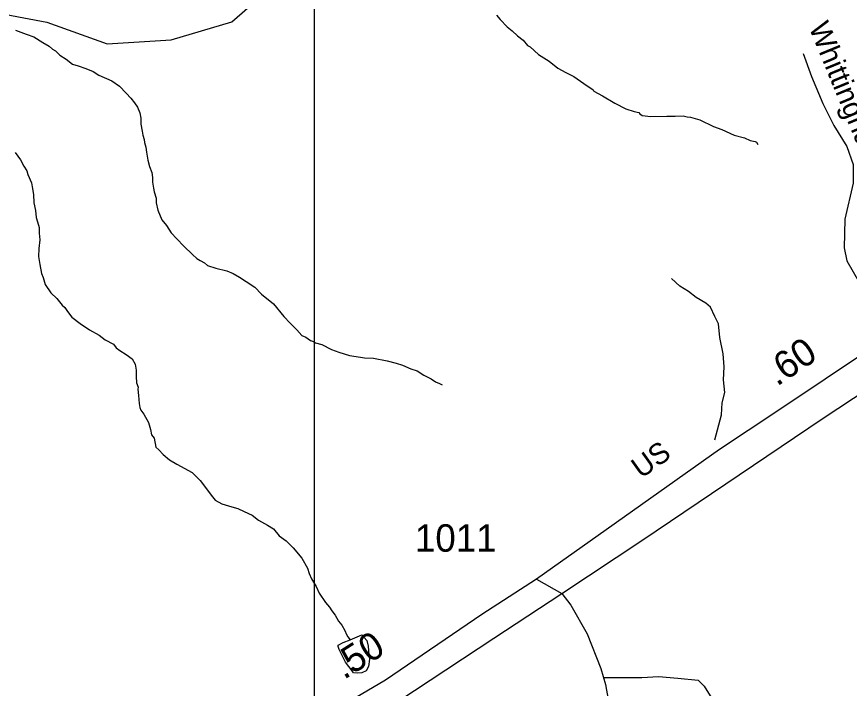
# Model space of a CAD drawing. Extents: x 2001466 to 2224147, y 644118 to 847247.
# Drawn here: x 2019117 to 2022908, y 703581 to 706639 of the extents above; entities that cross this region are included whole.
import ezdxf

# ---------------------------------------------------------------- set-up
doc = ezdxf.new("R2010")
doc.units = 0
for name, color, linetype in [('Exist Hydrographic Creek Single Shore', 7, 'Continuous'), ('Exist Hydrographic Misc Water Feature', 7, 'Continuous'), ('Exist Railroad Mainline', 7, 'Continuous'), ('Exist Road Non-System Type 51', 7, 'Continuous'), ('Exist Road Non-System Type 51 Label', 7, 'Continuous'), ('Exist Road Secondary Mileage Hundredths English Label', 7, 'Continuous'), ('Exist Road Secondary Type 51 Attributed', 7, 'Continuous'), ('Exist Road Secondary Type 51 Label', 7, 'Continuous'), ('Exist Road Secondary Type 51 Number Label', 7, 'Continuous'), ('Map Preparation Inset Cut Line', 7, 'Continuous')]:
    doc.layers.add(name, color=color, linetype=linetype)

msp = doc.modelspace()

# ---------------------------------------------------------------- linework, layer by layer
at = {"layer": 'Exist Hydrographic Creek Single Shore'}
msp.add_lwpolyline([(2015804.7, 705555.1), (2015821.7, 705613.9), (2015996.8, 705820.2), (2016171.7, 705895.4), (2016662.8, 706013.4), (2017037.7, 705972.9), (2017254.8, 705998.1), (2018020.7, 706222), (2018162.8, 706363.5), (2018770.8, 706630), (2018986.7, 706665), (2019253.7, 706613.6), (2019528.9, 706516.1), (2019820.8, 706533.1), (2020095.8, 706616.1), (2020286.7, 706782.9), (2020472.9, 706915.1)], dxfattribs=at)
at = {"layer": 'Exist Hydrographic Misc Water Feature'}
for points in [[(2021300.9, 706646.5), (2021319, 706626.5), (2021350.9, 706592.5), (2021373.1, 706574.5), (2021397.1, 706552.5), (2021422.9, 706532.5), (2021443, 706508.5), (2021454.9, 706502.6), (2021493, 706466.6), (2021541, 706436.6), (2021581, 706404.7), (2021616.9, 706384.7), (2021653.2, 706366.7), (2021699.1, 706334.7), (2021741.2, 706306.8), (2021745.1, 706300.7), (2021785, 706278.8), (2021841, 706244.8), (2021891.1, 706218.9), (2021929.2, 706206.9), (2021949.1, 706202.9), (2021955, 706196.9), (2021965.1, 706188.9), (2022005.1, 706185), (2022077, 706187), (2022115.2, 706187), (2022151.1, 706187.1), (2022169.1, 706183.1), (2022185.1, 706181.1), (2022227.1, 706169.1), (2022289.1, 706139.1), (2022327.2, 706125.2), (2022383.2, 706099.2), (2022431.2, 706087.3), (2022457.2, 706075.3), (2022479.1, 706071.3), (2022485.1, 706067.3), (2022491, 706057.2)], [(2019111.4, 706577.1), (2019159.3, 706559.1), (2019195.2, 706547.2), (2019235.2, 706521.2), (2019265.4, 706505.3), (2019279.3, 706491.3), (2019293.2, 706483.3), (2019313.3, 706463.3), (2019341.4, 706445.3), (2019371.4, 706423.3), (2019397.4, 706415.3), (2019431.5, 706403.3), (2019465.3, 706389.4), (2019491.3, 706373.4), (2019549.4, 706347.4), (2019585.4, 706323.4), (2019615.4, 706291.4), (2019637.3, 706267.5), (2019653.3, 706247.5), (2019667.5, 706227.5), (2019677.3, 706201.5), (2019681.4, 706177.5), (2019681.4, 706149.5), (2019687.6, 706117.6), (2019691.5, 706099.6), (2019697.4, 706079.6), (2019699.5, 706065.6), (2019705.4, 706045.6), (2019707.5, 706021.6), (2019713.4, 705985.6), (2019721.6, 705957.6), (2019731.6, 705929.6), (2019735.5, 705907.6), (2019735.5, 705885.6), (2019739.6, 705857.7), (2019743.5, 705841.6), (2019751.5, 705813.6), (2019751.5, 705791.6), (2019759.5, 705757.6), (2019777.8, 705713.7), (2019799.7, 705687.7), (2019819.8, 705655.6), (2019845.7, 705627.7), (2019877.6, 705593.7), (2019917.6, 705555.8), (2019937.7, 705537.8), (2019951.7, 705529.8), (2019971.8, 705517.8), (2019985.7, 705505.8), (2020023.8, 705493.8), (2020073.7, 705481.8), (2020101.8, 705469.9), (2020131.7, 705453.9), (2020161.8, 705433.9), (2020201.8, 705408), (2020231.8, 705375.9), (2020285.9, 705332), (2020333.9, 705274), (2020361.8, 705244.1), (2020391.9, 705214.1), (2020415.9, 705188.1), (2020433.7, 705180.1), (2020454, 705164.2), (2020468, 705160.2), (2020478, 705154.1), (2020505.9, 705146.1), (2020550, 705124.2), (2020584, 705112.2), (2020632, 705096.2), (2020681.9, 705088.3), (2020699.9, 705086.2), (2020741.9, 705084.4), (2020803.9, 705072.4), (2020844.1, 705062.4), (2020874, 705052.4), (2020911.9, 705036.4), (2020940, 705026.5), (2020970, 705006.5), (2021004, 704990.5), (2021023.9, 704976.5), (2021041.9, 704968.5), (2021054, 704962.6)], [(2019109.7, 706021.2), (2019133.7, 705987.2), (2019149.7, 705959.3), (2019163.7, 705937.3), (2019167.5, 705921.3), (2019183.7, 705883.2), (2019187.6, 705865.2), (2019193.8, 705829.3), (2019195.6, 705791.3), (2019201.8, 705757.3), (2019205.7, 705725.3), (2019211.8, 705705.3), (2019219.8, 705679.3), (2019219.8, 705653.3), (2019221.9, 705623.3), (2019217.8, 705583.3), (2019215.9, 705547.3), (2019221.9, 705511.3), (2019229.9, 705469.3), (2019237.9, 705451.4), (2019246.1, 705419.4), (2019271.9, 705381.4), (2019300, 705355.4), (2019324, 705325.4), (2019335.9, 705315.4), (2019348, 705297.5), (2019367.9, 705271.5), (2019406, 705241.5), (2019448.1, 705213.5), (2019491.9, 705189.5), (2019520, 705167.6), (2019558.2, 705147.6), (2019570.1, 705131.6), (2019586.1, 705119.6), (2019616, 705101.6), (2019642, 705081.6), (2019656.2, 705057.6), (2019660.1, 705029.7), (2019660.1, 705001.6), (2019662.1, 704971.7), (2019670.1, 704951.7), (2019668.3, 704943.7), (2019672.2, 704913.7), (2019674.2, 704877.7), (2019678.1, 704859.7), (2019682.2, 704847.7), (2019696.2, 704829.7), (2019716.3, 704791.7), (2019726.1, 704759.8), (2019730.2, 704735.8), (2019742.3, 704719.8), (2019750.3, 704679.7), (2019764.3, 704667.7), (2019784.3, 704645.7), (2019812.2, 704621.8), (2019846.3, 704601.8), (2019916.4, 704563.9), (2019952.3, 704527.9), (2019980.4, 704490), (2020002.3, 704460), (2020020.4, 704437.9), (2020050.5, 704421.9), (2020096.4, 704408), (2020124.5, 704400), (2020152.4, 704386), (2020188.5, 704370.1), (2020218.4, 704346.1), (2020258.4, 704324.1), (2020286.5, 704308.1), (2020312.4, 704276.1), (2020344.3, 704252.2), (2020376.5, 704220.2), (2020414.5, 704174.3)], [(2020414.5, 704174.3), (2020440.5, 704128.2), (2020448.5, 704104.3), (2020458.6, 704080.3), (2020468.6, 704064.3), (2020480.5, 704044.3), (2020494.6, 704014.3), (2020522.5, 703972.4), (2020540.6, 703950.3), (2020552.5, 703934.3), (2020566.6, 703914.4), (2020582.6, 703886.4), (2020596.8, 703868.4), (2020610.7, 703844.4), (2020618.7, 703826.4), (2020624.6, 703816.4), (2020634.7, 703802.4)], [(2020634.7, 703802.4), (2020688.6, 703824.5), (2020710.8, 703798.5), (2020716.7, 703772.5), (2020720.6, 703734.4), (2020722.7, 703714.5), (2020718.8, 703680.5), (2020708.7, 703660.5), (2020688.6, 703652.5), (2020670.8, 703650.5), (2020650.9, 703652.5), (2020644.7, 703660.5), (2020614.8, 703700.4), (2020596.8, 703734.4), (2020584.7, 703758.4), (2020580.8, 703772.4), (2020580.8, 703778.4), (2020602.7, 703790.4), (2020634.7, 703802.4)]]:
    msp.add_lwpolyline(points, dxfattribs=at)
at = {"layer": 'Exist Railroad Mainline'}
for points in [[(2021599.5, 704013.4), (2021968.5, 704257.4), (2022784.4, 704808.2), (2023632.3, 705367.4), (2024128.2, 705691.9)], [(2019262.5, 702465.7), (2019299.1, 702489.6), (2019971.3, 702930.1), (2020472.9, 703269.2), (2020637.8, 703380.6), (2021290.1, 703808.9), (2021599.5, 704013.4)]]:
    msp.add_lwpolyline(points, dxfattribs=at)
at = {"layer": 'Exist Road Non-System Type 51'}
for points in [[(2022698.6, 706471.6), (2022736.5, 706367.4), (2022787, 706244.2), (2022837.5, 706143.1), (2022897.5, 706048.3), (2022925.9, 705966.2), (2022925.9, 705880.9), (2022888.1, 705716.7), (2022884.9, 705587.1), (2022897.5, 705527.1), (2022989.1, 705366), (2023109.8, 705196.4)], [(2022296.1, 704713.1), (2022325.6, 704826.4), (2022329.7, 704880.3), (2022341.7, 704928.2), (2022335.8, 704986.4), (2022338, 705044.3), (2022334.1, 705104.2), (2022318.2, 705178.3), (2022312.4, 705240.3), (2022296.5, 705274.4), (2022276.6, 705316.4), (2022254.5, 705334.4), (2022210.7, 705360.5), (2022176.6, 705388.6), (2022136.7, 705412.6), (2022098.8, 705446.8)], [(2021788.3, 703630.9), (2021904.1, 703630.9), (2021964, 703630.9), (2022039.8, 703634.8), (2022127.6, 703626.9), (2022219.4, 703618.9), (2022247.3, 703590.9), (2022275.3, 703547), (2022339.1, 703459.1), (2022387, 703395.2), (2022528.6, 703315.3)]]:
    msp.add_lwpolyline(points, dxfattribs=at)
at = {"layer": 'Exist Road Secondary Type 51 Attributed'}
for points in [[(2024071.2, 705851.1), (2023713.8, 705605.2), (2023234.4, 705279.5), (2022577.9, 704842), (2022317.8, 704668), (2021765, 704276.9), (2021484.2, 704078.9)], [(2021484.2, 704078.9), (2021234.5, 703917.6), (2020795.8, 703619.1), (2020496.6, 703441.9), (2020134.5, 703259.9), (2019623.1, 703026.8), (2019326.4, 702876.7), (2019122.1, 702770.6)], [(2021484.2, 704078.9), (2021599.5, 704013.4)], [(2021599.5, 704013.4), (2021639.8, 703959.2), (2021714.7, 703829.8), (2021777, 703671.8), (2021797.3, 703598.3), (2021810.1, 703530.5), (2021802.1, 703434.7), (2021763.8, 703195.2), (2021747.4, 703046.7), (2021748.2, 702759.4), (2021759.4, 702534.2), (2021774.2, 702301.1), (2021790.9, 702125.5), (2021821.2, 702024.9), (2021938.9, 701743.2), (2022009.1, 701633.8), (2022088.9, 701541.2), (2022176.6, 701477.3), (2022288.3, 701426.2), (2022433.5, 701373.6), (2022475.3, 701360.4)]]:
    msp.add_lwpolyline(points, dxfattribs=at)
at = {"layer": 'Map Preparation Inset Cut Line'}
msp.add_line((2020472.9, 703473), (2020472.9, 706915.1), dxfattribs=at)

# ---------------------------------------------------------------- texts
at = {"layer": 'Exist Road Non-System Type 51 Label'}
msp.add_text('Whittingham', height=95, rotation=292.3749, dxfattribs=at).set_placement((2022722.4, 706591.9))
at = {"layer": 'Exist Road Secondary Mileage Hundredths English Label'}
for s, rotation, p in [('.60', 33.903, (2022578.3, 704953.7)), ('.50', 32.4899, (2020607, 703618.7))]:
    msp.add_text(s, height=125, rotation=rotation, dxfattribs=at).set_placement(p)
at = {"layer": 'Exist Road Secondary Type 51 Label'}
msp.add_text('US', height=95, rotation=35.5264, dxfattribs=at).set_placement((2021959.8, 704533.5))
at = {"layer": 'Exist Road Secondary Type 51 Number Label'}
msp.add_text('1011', height=125, dxfattribs=at).set_placement((2020930.1, 704203.2))

doc.saveas('drawing.dxf')
